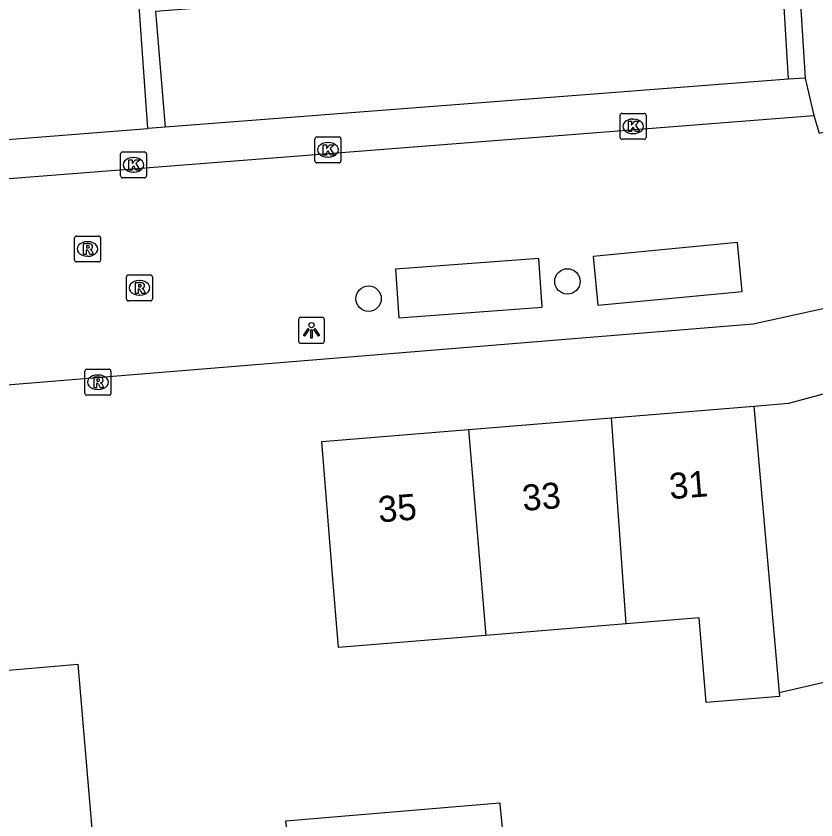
# Model space of a CAD drawing. Extents: x 162250 to 162654, y 380744 to 381605.
# Drawn here: x 162465.63 to 162496.44, y 380930.93 to 380961.9 of the extents above; entities that cross this region are included whole.
import ezdxf

# ---------------------------------------------------------------- set-up
doc = ezdxf.new("R2010")
doc.units = 0
for name, color, linetype in [('IMGEO_Boom', 7, 'Continuous'), ('IMGEO_Kolk', 7, 'Continuous'), ('IMGEO_Lichtpunt', 7, 'Continuous'), ('IMGEO_Pand', 7, 'Continuous'), ('IMGEO_Pand_nummerreeks', 7, 'Continuous'), ('IMGEO_Parkeervlak_open', 7, 'Continuous'), ('IMGEO_Rijbaan_lokaal_open', 7, 'Continuous'), ('IMGEO_Rioolput', 7, 'Continuous'), ('IMGEO_Voetpad_open', 7, 'Continuous')]:
    doc.layers.add(name, color=color, linetype=linetype)

msp = doc.modelspace()

# ---------------------------------------------------------------- linework, layer by layer
at = {"layer": 'IMGEO_Boom'}
for centre in [(162486.866, 380951.676), (162479.207, 380951.011)]:
    msp.add_circle(centre, 0.489, dxfattribs=at)
at = {"layer": 'IMGEO_Kolk'}
for p, q in [((162488.894, 380957.225), (162488.894, 380958.077)), ((162488.969, 380958.151), (162489.821, 380958.151)), ((162489.895, 380958.077), (162489.895, 380957.225)), ((162489.382, 380957.931), (162489.407, 380957.931)), ((162489.405, 380957.371), (162489.38, 380957.371)), ((162477.14, 380956.317), (162477.14, 380957.169)), ((162477.215, 380957.243), (162478.067, 380957.243)), ((162478.141, 380957.169), (162478.141, 380956.317)), ((162489.821, 380957.151), (162488.969, 380957.151)), ((162477.628, 380957.023), (162477.653, 380957.023)), ((162469.65, 380955.741), (162469.65, 380956.593)), ((162469.725, 380956.667), (162470.577, 380956.667)), ((162470.138, 380956.447), (162470.163, 380956.447)), ((162470.651, 380956.593), (162470.651, 380955.741)), ((162477.651, 380956.463), (162477.626, 380956.463)), ((162478.067, 380956.243), (162477.215, 380956.243)), ((162470.161, 380955.887), (162470.136, 380955.887)), ((162470.577, 380955.667), (162469.725, 380955.667))]:
    msp.add_line(p, q, dxfattribs=at)
for points in [[(162488.894, 380957.225), (162488.894, 380958.077)], [(162488.969, 380958.151), (162489.821, 380958.151)], [(162489.895, 380958.077), (162489.895, 380957.225)], [(162489.215, 380957.851), (162489.338, 380957.851), (162489.338, 380957.7), (162489.468, 380957.851), (162489.632, 380957.851), (162489.486, 380957.7), (162489.639, 380957.451), (162489.487, 380957.451), (162489.402, 380957.615), (162489.338, 380957.548), (162489.338, 380957.451), (162489.215, 380957.451), (162489.215, 380957.851)], [(162477.14, 380956.317), (162477.14, 380957.169)], [(162477.215, 380957.243), (162478.067, 380957.243)], [(162478.141, 380957.169), (162478.141, 380956.317)], [(162489.821, 380957.151), (162488.969, 380957.151)], [(162477.461, 380956.943), (162477.584, 380956.943), (162477.584, 380956.792), (162477.714, 380956.943), (162477.878, 380956.943), (162477.732, 380956.792), (162477.885, 380956.543), (162477.733, 380956.543), (162477.648, 380956.707), (162477.584, 380956.64), (162477.584, 380956.543), (162477.461, 380956.543), (162477.461, 380956.943)], [(162469.65, 380955.741), (162469.65, 380956.593)], [(162469.725, 380956.667), (162470.577, 380956.667)], [(162470.651, 380956.593), (162470.651, 380955.741)], [(162469.971, 380956.367), (162470.094, 380956.367), (162470.094, 380956.216), (162470.224, 380956.367), (162470.388, 380956.367), (162470.242, 380956.216), (162470.395, 380955.967), (162470.243, 380955.967), (162470.158, 380956.131), (162470.094, 380956.064), (162470.094, 380955.967), (162469.971, 380955.967), (162469.971, 380956.367)], [(162478.067, 380956.243), (162477.215, 380956.243)], [(162470.577, 380955.667), (162469.725, 380955.667)]]:
    msp.add_lwpolyline(points, dxfattribs=at)
for centre, start, end in [((162488.971, 380958.075), 91.552, 178.448), ((162488.971, 380958.075), 91.552, 178.448), ((162489.819, 380958.075), 1.552, 88.448), ((162489.819, 380958.075), 1.552, 88.448), ((162477.217, 380957.167), 91.552, 178.448), ((162477.217, 380957.167), 91.552, 178.448), ((162478.065, 380957.167), 1.552, 88.448), ((162478.065, 380957.167), 1.552, 88.448), ((162488.971, 380957.227), 181.552, 268.448), ((162488.971, 380957.227), 181.552, 268.448), ((162489.819, 380957.227), 271.552, 358.448), ((162489.819, 380957.227), 271.552, 358.448), ((162469.727, 380956.591), 91.552, 178.448), ((162469.727, 380956.591), 91.552, 178.448), ((162470.575, 380956.591), 1.552, 88.448), ((162470.575, 380956.591), 1.552, 88.448), ((162477.217, 380956.319), 181.552, 268.448), ((162477.217, 380956.319), 181.552, 268.448), ((162478.065, 380956.319), 271.552, 358.448), ((162478.065, 380956.319), 271.552, 358.448), ((162469.727, 380955.743), 181.552, 268.448), ((162469.727, 380955.743), 181.552, 268.448), ((162470.575, 380955.743), 271.552, 358.448), ((162470.575, 380955.743), 271.552, 358.448)]:
    msp.add_arc(centre, 0.0765, start, end, dxfattribs=at)
for centre, major_axis, ratio, start_param, end_param in [((162489.381, 380957.651), (-0.387, 0.002), 0.722429, 4.712389, 7.853982), ((162489.406, 380957.651), (-0.39, 0.002), 0.717154, 1.570796, 4.712389), ((162477.627, 380956.743), (-0.387, 0.002), 0.722429, 4.712389, 7.853982), ((162477.652, 380956.743), (-0.39, 0.002), 0.717154, 1.570796, 4.712389), ((162470.137, 380956.167), (-0.387, 0.002), 0.722429, 4.712389, 7.853982), ((162470.162, 380956.167), (-0.39, 0.002), 0.717154, 1.570796, 4.712389)]:
    msp.add_ellipse(centre, major_axis=major_axis, ratio=ratio, start_param=start_param, end_param=end_param, dxfattribs=at)
at = {"layer": 'IMGEO_Lichtpunt'}
for p, q in [((162477.412, 380950.289), (162476.604, 380950.289)), ((162477.412, 380950.289), (162476.604, 380950.289)), ((162476.51, 380950.194), (162476.51, 380949.387)), ((162476.51, 380950.194), (162476.51, 380949.387)), ((162477.506, 380949.387), (162477.506, 380950.194)), ((162477.506, 380949.387), (162477.506, 380950.194)), ((162476.604, 380949.293), (162477.412, 380949.293)), ((162476.604, 380949.293), (162477.412, 380949.293))]:
    msp.add_line(p, q, dxfattribs=at)
for points in [[(162476.884, 380949.858), (162476.923, 380949.83), (162476.735, 380949.568), (162476.697, 380949.595), (162476.884, 380949.858)], [(162476.986, 380949.81), (162477.033, 380949.81), (162477.033, 380949.488), (162476.986, 380949.488), (162476.986, 380949.81)], [(162477.096, 380949.83), (162477.134, 380949.857), (162477.321, 380949.595), (162477.282, 380949.567), (162477.096, 380949.83)]]:
    msp.add_lwpolyline(points, dxfattribs=at)
msp.add_circle((162477.009, 380949.992), 0.0994, dxfattribs=at)
for centre, start, end in [((162476.604, 380950.194), 90, 180), ((162476.604, 380950.194), 90, 180), ((162477.412, 380950.194), 0, 90), ((162477.412, 380950.194), 0, 90), ((162476.604, 380949.387), 180, 270), ((162476.604, 380949.387), 180, 270), ((162477.412, 380949.387), 270, 0), ((162477.412, 380949.387), 270, 360)]:
    msp.add_arc(centre, 0.0946, start, end, dxfattribs=at)
at = {"layer": 'IMGEO_Pand'}
for points in [[(162494.045, 380946.875), (162495.389, 380946.986), (162499.152, 380947.998)], [(162488.566, 380946.424), (162494.045, 380946.875)], [(162494.045, 380946.875), (162495.028, 380935.828)], [(162483.053, 380945.969), (162488.566, 380946.424)], [(162489.131, 380938.486), (162488.579, 380946.253), (162488.566, 380946.424)], [(162483.721, 380938.039), (162478.051, 380937.572), (162477.809, 380940.523), (162477.399, 380945.503), (162483.053, 380945.969)], [(162483.053, 380945.969), (162483.721, 380938.039)], [(162455.632, 380943.737), (162461.416, 380944.232), (162462.085, 380936.421), (162468.003, 380936.928), (162468.43, 380931.947), (162469.076, 380924.406), (162458.308, 380923.483), (162457.878, 380928.502), (162457.489, 380933.04), (162456.55, 380932.959), (162456.313, 380935.725)], [(162489.131, 380938.486), (162483.721, 380938.039)], [(162495.028, 380935.828), (162495.04, 380935.684), (162492.207, 380935.45), (162491.938, 380938.717), (162489.131, 380938.486)], [(162501.969, 380937.434), (162495.028, 380935.828)], [(162476.958, 380923.043), (162476.019, 380930.889), (162484.259, 380931.589), (162484.266, 380931.517), (162484.703, 380927.19), (162485.055, 380923.703)]]:
    msp.add_lwpolyline(points, dxfattribs=at)
at = {"layer": 'IMGEO_Parkeervlak_open'}
for points in [[(162495.387, 380959.475), (162495.115, 380963.958), (162485.706, 380963.237)], [(162483.168, 380963.025), (162471.001, 380962.077), (162471.37, 380957.614)]]:
    msp.add_lwpolyline(points, dxfattribs=at)
at = {"layer": 'IMGEO_Rijbaan_lokaal_open'}
for points in [[(162470.708, 380957.569), (162470.338, 380962.659)], [(162495.387, 380959.475), (162471.37, 380957.614)], [(162496.019, 380959.507), (162495.387, 380959.475)], [(162496.019, 380959.507), (162496.357, 380958.063)], [(162439.259, 380953.604), (162496.357, 380958.063)], [(162496.357, 380958.063), (162496.558, 380957.39), (162497.59, 380957.646)], [(162464.477, 380957.086), (162470.708, 380957.569)], [(162471.37, 380957.614), (162470.708, 380957.569)], [(162488.04, 380950.756), (162493.596, 380951.292), (162493.415, 380953.17), (162487.859, 380952.635), (162488.04, 380950.756)], [(162480.376, 380950.272), (162485.898, 380950.68), (162485.76, 380952.56), (162480.238, 380952.153), (162480.376, 380950.272)], [(162498.35, 380950.984), (162494.027, 380950.024), (162442.323, 380945.804), (162439.893, 380946.084)]]:
    msp.add_lwpolyline(points, dxfattribs=at)
at = {"layer": 'IMGEO_Rioolput'}
for p, q in [((162467.879, 380952.5), (162467.879, 380953.352)), ((162467.954, 380953.426), (162468.806, 380953.426)), ((162468.88, 380953.352), (162468.88, 380952.5)), ((162468.367, 380953.206), (162468.392, 380953.206)), ((162468.806, 380952.426), (162467.954, 380952.426)), ((162468.39, 380952.646), (162468.365, 380952.646)), ((162469.879, 380951.001), (162469.879, 380951.853)), ((162469.954, 380951.927), (162470.806, 380951.927)), ((162470.88, 380951.853), (162470.88, 380951.001)), ((162470.367, 380951.707), (162470.392, 380951.707)), ((162470.806, 380950.927), (162469.954, 380950.927)), ((162470.39, 380951.147), (162470.365, 380951.147)), ((162468.281, 380947.364), (162468.281, 380948.216)), ((162468.356, 380948.29), (162469.208, 380948.29)), ((162469.282, 380948.216), (162469.282, 380947.364)), ((162468.769, 380948.07), (162468.794, 380948.07)), ((162468.792, 380947.51), (162468.767, 380947.51)), ((162469.208, 380947.29), (162468.356, 380947.29))]:
    msp.add_line(p, q, dxfattribs=at)
for points in [[(162467.879, 380952.5), (162467.879, 380953.352)], [(162467.954, 380953.426), (162468.806, 380953.426)], [(162468.88, 380953.352), (162468.88, 380952.5)], [(162468.468, 380953.124), (162468.216, 380953.126), (162468.216, 380952.726)], [(162468.394, 380953.045), (162468.34, 380953.045), (162468.34, 380952.964)], [(162468.216, 380952.726), (162468.34, 380952.726), (162468.34, 380952.888), (162468.351, 380952.888)], [(162468.34, 380952.964), (162468.392, 380952.964)], [(162468.398, 380952.859), (162468.469, 380952.726), (162468.609, 380952.726), (162468.544, 380952.852)], [(162468.806, 380952.426), (162467.954, 380952.426)], [(162469.879, 380951.001), (162469.879, 380951.853)], [(162469.954, 380951.927), (162470.806, 380951.927)], [(162470.88, 380951.853), (162470.88, 380951.001)], [(162470.468, 380951.625), (162470.216, 380951.627), (162470.216, 380951.227)], [(162470.394, 380951.546), (162470.34, 380951.546), (162470.34, 380951.465)], [(162470.216, 380951.227), (162470.34, 380951.227), (162470.34, 380951.389), (162470.351, 380951.389)], [(162470.34, 380951.465), (162470.392, 380951.465)], [(162470.398, 380951.36), (162470.469, 380951.227), (162470.609, 380951.227), (162470.544, 380951.353)], [(162470.806, 380950.927), (162469.954, 380950.927)], [(162468.281, 380947.364), (162468.281, 380948.216)], [(162468.356, 380948.29), (162469.208, 380948.29)], [(162469.282, 380948.216), (162469.282, 380947.364)], [(162468.87, 380947.988), (162468.618, 380947.99), (162468.618, 380947.59)], [(162468.796, 380947.909), (162468.742, 380947.909), (162468.742, 380947.828)], [(162468.742, 380947.828), (162468.794, 380947.828)], [(162468.618, 380947.59), (162468.742, 380947.59), (162468.742, 380947.752), (162468.753, 380947.752)], [(162468.8, 380947.723), (162468.871, 380947.59), (162469.011, 380947.59), (162468.946, 380947.716)], [(162469.208, 380947.29), (162468.356, 380947.29)]]:
    msp.add_lwpolyline(points, dxfattribs=at)
for centre, radius, start, end in [((162467.956, 380953.35), 0.0765, 91.552, 178.448), ((162467.956, 380953.35), 0.0765, 91.552, 178.448), ((162468.804, 380953.35), 0.0765, 1.552, 88.448), ((162468.804, 380953.35), 0.0765, 1.552, 88.448), ((162468.4, 380952.949), 0.0964, 77.0061, 93.1865), ((162468.414, 380953.006), 0.0378, 276.6634, 79.6772), ((162468.467, 380953.014), 0.109, 350.3612, 89.416), ((162468.35, 380952.835), 0.0533, 26.0293, 88.6989), ((162468.376, 380953.153), 0.19, 274.7715, 282.9687), ((162468.465, 380953.014), 0.112, 277.5842, 350.9817), ((162468.449, 380952.799), 0.108, 29.5134, 73.7905), ((162467.956, 380952.502), 0.0765, 181.552, 268.448), ((162467.956, 380952.502), 0.0765, 181.552, 268.448), ((162468.804, 380952.502), 0.0765, 271.552, 358.448), ((162468.804, 380952.502), 0.0765, 271.552, 358.448), ((162469.956, 380951.851), 0.0765, 91.552, 178.448), ((162469.956, 380951.851), 0.0765, 91.552, 178.448), ((162470.804, 380951.851), 0.0765, 1.552, 88.448), ((162470.804, 380951.851), 0.0765, 1.552, 88.448), ((162470.4, 380951.45), 0.0964, 77.0061, 93.1865), ((162470.414, 380951.507), 0.0378, 276.6634, 79.6772), ((162470.467, 380951.515), 0.109, 350.3612, 89.416), ((162470.465, 380951.515), 0.112, 277.5842, 350.9817), ((162470.35, 380951.336), 0.0533, 26.0293, 88.6989), ((162470.376, 380951.654), 0.19, 274.7715, 282.9687), ((162470.449, 380951.3), 0.108, 29.5134, 73.7905), ((162469.956, 380951.003), 0.0765, 181.552, 268.448), ((162469.956, 380951.003), 0.0765, 181.552, 268.448), ((162470.804, 380951.003), 0.0765, 271.552, 358.448), ((162470.804, 380951.003), 0.0765, 271.552, 358.448), ((162468.358, 380948.214), 0.0765, 91.552, 178.448), ((162468.358, 380948.214), 0.0765, 91.552, 178.448), ((162469.206, 380948.214), 0.0765, 1.552, 88.448), ((162469.206, 380948.214), 0.0765, 1.552, 88.448), ((162468.778, 380948.017), 0.19, 274.7715, 282.9687), ((162468.802, 380947.813), 0.0964, 77.0061, 93.1865), ((162468.816, 380947.87), 0.0378, 276.6634, 79.6772), ((162468.869, 380947.878), 0.109, 350.3612, 89.416), ((162468.867, 380947.878), 0.112, 277.5842, 350.9817), ((162468.752, 380947.699), 0.0533, 26.0293, 88.6989), ((162468.851, 380947.663), 0.108, 29.5134, 73.7905), ((162468.358, 380947.366), 0.0765, 181.552, 268.448), ((162468.358, 380947.366), 0.0765, 181.552, 268.448), ((162469.206, 380947.366), 0.0765, 271.552, 358.448), ((162469.206, 380947.366), 0.0765, 271.552, 358.448)]:
    msp.add_arc(centre, radius, start, end, dxfattribs=at)
for centre, major_axis, ratio, start_param, end_param in [((162468.366, 380952.926), (-0.387, 0.002), 0.722429, 4.712389, 7.853982), ((162468.391, 380952.926), (-0.39, 0.002), 0.717154, 1.570796, 4.712389), ((162470.366, 380951.427), (-0.387, 0.002), 0.722429, 4.712389, 7.853982), ((162470.391, 380951.427), (-0.39, 0.002), 0.717154, 1.570796, 4.712389), ((162468.768, 380947.79), (-0.387, 0.002), 0.722429, 4.712389, 7.853982), ((162468.793, 380947.79), (-0.39, 0.002), 0.717154, 1.570796, 4.712389)]:
    msp.add_ellipse(centre, major_axis=major_axis, ratio=ratio, start_param=start_param, end_param=end_param, dxfattribs=at)
at = {"layer": 'IMGEO_Voetpad_open'}
msp.add_lwpolyline([(162485.706, 380963.237), (162485.657, 380963.842), (162495.7, 380964.636), (162496.019, 380959.507)], dxfattribs=at)

# ---------------------------------------------------------------- texts
at = {"layer": 'IMGEO_Pand_nummerreeks'}
for s, p in [('31', (162490.824, 380943.282)), ('33', (162485.161, 380942.831)), ('35', (162479.61, 380942.389))]:
    msp.add_text(s, height=1, rotation=4.5531, dxfattribs=at).set_placement(p)

doc.saveas('drawing.dxf')
